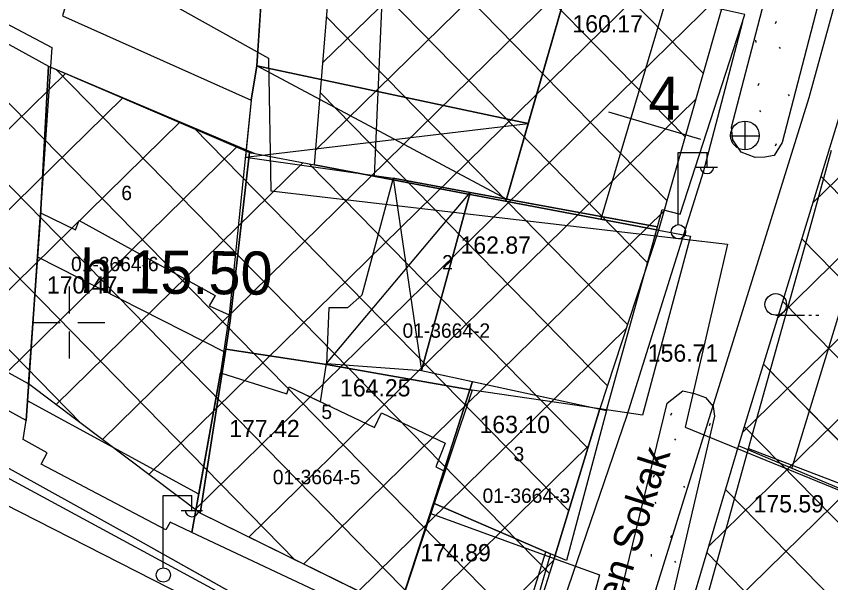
# Model space of a CAD drawing. Extents: x 419677 to 421689, y 4450851 to 4452923.
# Drawn here: x 420431.9 to 420488.6, y 4451767.6 to 4451807 of the extents above; entities that cross this region are included whole.
import ezdxf

# ---------------------------------------------------------------- set-up
doc = ezdxf.new("R2010")
doc.units = 0
for name, color, linetype in [('AA_HH', 7, 'Continuous'), ('Level 15', 7, 'Continuous'), ('Level 20', 7, 'Continuous'), ('Level 27', 7, 'Continuous'), ('Level 30', 7, 'Continuous'), ('Level 34', 7, 'Continuous'), ('Level 41', 7, 'Continuous'), ('Level 57', 7, 'Continuous'), ('Level 62', 7, 'Continuous'), ('MULKIYET SINIRI', 7, 'Continuous'), ('PARSEL KODU', 7, 'Continuous'), ('PARSEL NUMARASI', 7, 'Continuous')]:
    doc.layers.add(name, color=color, linetype=linetype)

msp = doc.modelspace()

# ---------------------------------------------------------------- linework, layer by layer
at = {"layer": 'AA_HH'}
for p, q in [((420466.005, 4451794.313), (420448.617, 4451803.598)), ((420447.821, 4451797.242), (420467.521, 4451799.58)), ((420482.618, 4451797.736), (420482.618, 4451799.736)), ((420481.598, 4451798.726), (420483.598, 4451798.726)), ((420477.966, 4451792.567), (420477.966, 4451797.567)), ((420477.966, 4451797.567), (420479.966, 4451797.567)), ((420479.966, 4451796.567), (420479.966, 4451797.567)), ((420479.206, 4451796.527), (420480.706, 4451796.527)), ((420458.11, 4451795.765), (420460.078, 4451782.397)), ((420453.464, 4451782.885), (420463.479, 4451794.775)), ((420435.535, 4451788.234), (420435.535, 4451786.359)), ((420484.752, 4451786.237), (420486.752, 4451786.237)), ((420487.052, 4451786.237), (420487.252, 4451786.237)), ((420487.552, 4451786.237), (420487.752, 4451786.237)), ((420433.035, 4451785.734), (420434.91, 4451785.734)), ((420435.535, 4451785.734), (420435.535, 4451785.734)), ((420436.16, 4451785.734), (420438.035, 4451785.734)), ((420435.535, 4451785.109), (420435.535, 4451783.234)), ((420442.095, 4451768.683), (420442.095, 4451773.683)), ((420442.095, 4451773.683), (420444.095, 4451773.683)), ((420444.095, 4451772.683), (420444.095, 4451773.683)), ((420443.335, 4451772.643), (420444.835, 4451772.643))]:
    msp.add_line(p, q, dxfattribs=at)
for points in [[(420377.429, 4451832.562), (420400.812, 4451822.209), (420415.445, 4451814.864), (420434.336, 4451804.862), (420432.542, 4451778.912), (420405.949, 4451793.533), (420389.082, 4451802.094), (420369.032, 4451810.915)], [(420437.593, 4451815.672), (420435.087, 4451807.073), (420448.23, 4451801.206), (420448.617, 4451803.598), (420449.242, 4451812.975), (420438.072, 4451817.061)], [(420449.392, 4451815.236), (420448.617, 4451803.598), (420467.521, 4451799.58), (420470.483, 4451809.871), (420467.097, 4451810.9)], [(420470.483, 4451809.871), (420466.005, 4451794.313), (420476.523, 4451792.39), (420476.84, 4451793.583), (420478.093, 4451793.263), (420482.597, 4451807.16)], [(420447.821, 4451797.242), (420458.11, 4451795.765), (420463.479, 4451794.775), (420466.005, 4451794.313), (420467.521, 4451799.58), (420448.617, 4451803.598), (420448.23, 4451801.206)], [(420458.11, 4451795.765), (420455.917, 4451787.635), (420454.92, 4451786.742), (420453.638, 4451786.747), (420453.464, 4451782.885), (420460.078, 4451782.397), (420463.479, 4451794.775)], [(420463.479, 4451794.775), (420460.078, 4451782.397), (420472.969, 4451779.603), (420476.523, 4451792.39)], [(420432.341, 4451777.589), (420432.542, 4451778.912), (420433.54, 4451793.351), (420435.99, 4451792.167), (420436.248, 4451792.825), (420445.716, 4451787.613), (420445.299, 4451786.882), (420446.689, 4451786.265), (420446.09, 4451782.23), (420444.1, 4451771.121), (420442.575, 4451771.841), (420442.282, 4451771.302), (420433.596, 4451775.859), (420434.015, 4451776.649)], [(420433.33, 4451790.308), (420446.308, 4451783.699), (420446.09, 4451782.23), (420444.577, 4451773.787), (420432.637, 4451780.286)], [(420463.624, 4451781.629), (420461.64, 4451775.413), (420460.91, 4451773.164), (420458.689, 4451766.32), (420458.109, 4451764.535), (420444.1, 4451771.121), (420444.577, 4451773.787), (420446.09, 4451782.23), (420450.707, 4451780.775), (420450.86, 4451781.24), (420453.056, 4451780.2), (420453.464, 4451782.885), (420460.078, 4451782.397)], [(420446.09, 4451782.23), (420450.707, 4451780.775), (420450.86, 4451781.24), (420456.803, 4451778.425), (420457.289, 4451779.448), (420461.726, 4451777.332), (420461.081, 4451775.688), (420461.64, 4451775.413), (420458.109, 4451764.535), (420444.1, 4451771.121)], [(420472.969, 4451779.603), (420470.186, 4451769.173), (420469.076, 4451769.632), (420468.748, 4451769.774), (420460.91, 4451773.164), (420461.64, 4451775.413), (420463.624, 4451781.629)], [(420492.844, 4451750.709), (420477.389, 4451757.316), (420482.842, 4451776.962), (420498.262, 4451771.061), (420495.146, 4451764.707), (420499.268, 4451763.035)], [(420469.076, 4451769.632), (420467.123, 4451762.945), (420467.915, 4451762.624), (420466.489, 4451758.738), (420457.492, 4451762.966), (420458.109, 4451764.535), (420460.91, 4451773.164)], [(420466.696, 4451763.174), (420468.748, 4451769.774), (420460.91, 4451773.164), (420458.689, 4451766.32)]]:
    msp.add_lwpolyline(points, close=True, dxfattribs=at)
for points in [[(420502.121, 4451738.644), (420475.545, 4451752.984), (420474.802, 4451753.43), (420474.32, 4451753.945), (420473.983, 4451754.576), (420473.554, 4451756.048), (420474.114, 4451758.984), (420475.605, 4451764.602), (420487.081, 4451801.394), (420492.592, 4451821.503)], [(420482.429, 4451806.643), (420481.208, 4451801.946), (420479.7, 4451796.192)], [(420448.23, 4451801.206), (420446.689, 4451786.265)], [(420487.385, 4451793.162), (420488.629, 4451797.727)], [(420479.7, 4451796.192), (420474.38, 4451779.246), (420466.803, 4451757.121), (420466.594, 4451756.849), (420465.948, 4451756.651), (420464.501, 4451757.021), (420451.057, 4451764.206), (420429.511, 4451775.85), (420429.453, 4451775.892), (420428.266, 4451776.833), (420427.047, 4451780.913), (420426.617, 4451781.767), (420426.174, 4451782.413)], [(420482.842, 4451776.962), (420487.385, 4451793.162)]]:
    msp.add_lwpolyline(points, dxfattribs=at)
for centre, radius in [((420482.603, 4451798.744), 1), ((420477.976, 4451792.042), 0.5), ((420484.752, 4451786.987), 0.75), ((420442.105, 4451768.159), 0.5)]:
    msp.add_circle(centre, radius, dxfattribs=at)
for centre in [(420479.966, 4451796.571), (420444.095, 4451772.687)]:
    msp.add_arc(centre, 0.474, 184.8384, 355.1464, dxfattribs=at)
at = {"layer": 'Level 15'}
msp.add_lwpolyline([(420222.223, 4451877.252), (420228.074, 4451876.266), (420248.804, 4451863.57), (420326.139, 4451846.113), (420346.529, 4451843.843), (420371.043, 4451837.282), (420436.77, 4451811.189), (420449.418, 4451804.129), (420449.587, 4451794.894), (420481.387, 4451791.18), (420478.447, 4451778.441), (420529.287, 4451757.66), (420547.217, 4451742.896), (420596.402, 4451716.716)], dxfattribs=at)
at = {"layer": 'Level 20'}
msp.add_line((420473.1, 4451800.381), (420479.506, 4451798.497), dxfattribs=at)
msp.add_line((420473.1, 4451800.381), (420479.506, 4451798.497), dxfattribs=at)
for points in [[(420456.804, 4451795.901), (420457.365, 4451808.668), (420461.545, 4451820.316), (420478.966, 4451814.498), (420472.577, 4451792.913)], [(420456.804, 4451795.901), (420457.365, 4451808.668), (420461.545, 4451820.316), (420478.966, 4451814.498), (420472.577, 4451792.913)], [(420485.866, 4451775.568), (420489.765, 4451788.304)], [(420485.866, 4451775.568), (420489.765, 4451788.304)]]:
    msp.add_lwpolyline(points, dxfattribs=at)
at = {"layer": 'Level 27'}
for points in [[(420317.356, 4451846.847), (420328.1, 4451843.82), (420354.55, 4451838.14), (420377.18, 4451831.79), (420401.91, 4451820.81), (420415.12, 4451814.04), (420434.11, 4451803.57), (420448.467, 4451797.48), (420452.626, 4451796.692), (420453.59, 4451808.296), (420454.427, 4451810.747), (420458.339, 4451822.201), (420459.578, 4451825.827)], [(420317.356, 4451846.847), (420328.1, 4451843.82), (420354.55, 4451838.14), (420377.18, 4451831.79), (420401.91, 4451820.81), (420415.12, 4451814.04), (420434.11, 4451803.57), (420448.467, 4451797.48), (420452.626, 4451796.692), (420453.59, 4451808.296), (420454.427, 4451810.747), (420458.339, 4451822.201), (420459.578, 4451825.827)], [(420317.356, 4451846.847), (420328.1, 4451843.82), (420354.55, 4451838.14), (420377.18, 4451831.79), (420401.91, 4451820.81), (420415.12, 4451814.04), (420434.11, 4451803.57), (420448.467, 4451797.48), (420452.626, 4451796.692), (420453.59, 4451808.296), (420454.427, 4451810.747), (420458.339, 4451822.201), (420459.578, 4451825.827)], [(420466.87, 4451761.554), (420444.66, 4451772.45), (420432.72, 4451781.46), (420406.94, 4451795.64), (420394.04, 4451802.23), (420369.87, 4451813.08), (420326.2, 4451827), (420313.613, 4451829.033), (420298.75, 4451831), (420283.823, 4451832.064), (420268.52, 4451834.3), (420253.88, 4451837.35), (420239.4, 4451840.6), (420216.542, 4451845.358)], [(420466.87, 4451761.554), (420444.66, 4451772.45), (420432.72, 4451781.46), (420406.94, 4451795.64), (420394.04, 4451802.23), (420369.87, 4451813.08), (420326.2, 4451827), (420313.613, 4451829.033), (420298.75, 4451831), (420283.823, 4451832.064), (420268.52, 4451834.3), (420253.88, 4451837.35), (420239.4, 4451840.6), (420217.433, 4451845.172)], [(420466.87, 4451761.554), (420444.66, 4451772.45), (420432.72, 4451781.46), (420406.94, 4451795.64), (420394.04, 4451802.23), (420369.87, 4451813.08), (420326.2, 4451827), (420313.613, 4451829.033), (420298.75, 4451831), (420283.823, 4451832.064), (420268.52, 4451834.3), (420253.88, 4451837.35), (420239.4, 4451840.6), (420217.433, 4451845.172)], [(420483.879, 4451817.686), (420483.042, 4451814.763), (420480.725, 4451806.662), (420476.575, 4451792.156), (420472.5, 4451779.71), (420469.33, 4451769.31), (420466.87, 4451761.554)], [(420483.879, 4451817.686), (420483.042, 4451814.763), (420480.725, 4451806.662), (420476.575, 4451792.156), (420472.5, 4451779.71), (420469.33, 4451769.31), (420466.87, 4451761.554)], [(420476.42, 4451757.8), (420482.207, 4451777.282), (420490.183, 4451803.338), (420493.09, 4451813.86)], [(420476.42, 4451757.8), (420482.207, 4451777.282), (420490.183, 4451803.338), (420493.09, 4451813.86)]]:
    msp.add_lwpolyline(points, dxfattribs=at)
at = {"layer": 'Level 30'}
msp.add_lwpolyline([(420450.574, 4451763.141), (420371.261, 4451803.537)], dxfattribs=at)
msp.add_lwpolyline([(420450.574, 4451763.141), (420371.261, 4451803.537)], dxfattribs=at)
at = {"layer": 'Level 34'}
for p, q in [((420436.4, 4451778.683), (420389.904, 4451826.141)), ((420436.4, 4451778.683), (420389.904, 4451826.141)), ((420479.699, 4451803.076), (420459.017, 4451824.186)), ((420479.699, 4451803.076), (420459.017, 4451824.186)), ((420451.296, 4451769.194), (420399.815, 4451821.74)), ((420451.296, 4451769.194), (420399.815, 4451821.74)), ((420453.219, 4451803.824), (420471.574, 4451821.808)), ((420453.219, 4451803.824), (420471.574, 4451821.808)), ((420452.712, 4451797.728), (420475.833, 4451820.381)), ((420452.712, 4451797.728), (420475.833, 4451820.381)), ((420478.434, 4451798.652), (420457.569, 4451819.948)), ((420478.434, 4451798.652), (420457.569, 4451819.948)), ((420437.862, 4451777.58), (420480.093, 4451818.954)), ((420437.862, 4451777.58), (420480.093, 4451818.954)), ((420441.091, 4451775.143), (420483.631, 4451816.821)), ((420441.091, 4451775.143), (420483.631, 4451816.821)), ((420462.079, 4451763.905), (420410.78, 4451816.264)), ((420462.079, 4451763.905), (420410.78, 4451816.264)), ((420477.168, 4451794.228), (420456.122, 4451815.71)), ((420477.168, 4451794.228), (420456.122, 4451815.71)), ((420475.829, 4451789.879), (420454.674, 4451811.471)), ((420475.829, 4451789.879), (420454.674, 4451811.471)), ((420467.631, 4451763.953), (420422.599, 4451809.917)), ((420467.631, 4451763.953), (420422.599, 4451809.917)), ((420487.343, 4451794.06), (420502.784, 4451809.188)), ((420487.343, 4451794.06), (420502.784, 4451809.188)), ((420444.32, 4451772.707), (420481.405, 4451809.041)), ((420444.32, 4451772.707), (420481.405, 4451809.041)), ((420474.427, 4451785.595), (420453.48, 4451806.975)), ((420474.427, 4451785.595), (420453.48, 4451806.975)), ((420484.894, 4451786.061), (420506.615, 4451807.341)), ((420484.894, 4451786.061), (420506.615, 4451807.341)), ((420482.446, 4451778.062), (420510.446, 4451805.495)), ((420482.446, 4451778.062), (420510.446, 4451805.495)), ((420480.09, 4451770.154), (420514.277, 4451803.648)), ((420480.09, 4451770.154), (420514.277, 4451803.648)), ((420420.247, 4451788.321), (420435.298, 4451803.066)), ((420420.247, 4451788.321), (420435.298, 4451803.066)), ((420469, 4451768.271), (420434.635, 4451803.347)), ((420469, 4451768.271), (420434.635, 4451803.347)), ((420477.743, 4451762.255), (420518.108, 4451801.802)), ((420477.743, 4451762.255), (420518.108, 4451801.802)), ((420423.908, 4451786.307), (420439.286, 4451801.374)), ((420423.908, 4451786.307), (420439.286, 4451801.374)), ((420448.067, 4451770.778), (420479.18, 4451801.26)), ((420448.067, 4451770.778), (420479.18, 4451801.26)), ((420473.024, 4451781.311), (420453.043, 4451801.706)), ((420473.024, 4451781.311), (420453.043, 4451801.706)), ((420427.568, 4451784.294), (420443.275, 4451799.682)), ((420427.568, 4451784.294), (420443.275, 4451799.682)), ((420470.339, 4451772.62), (420444.217, 4451799.283)), ((420470.339, 4451772.62), (420444.217, 4451799.283)), ((420431.229, 4451782.28), (420447.264, 4451797.99)), ((420431.229, 4451782.28), (420447.264, 4451797.99)), ((420434.634, 4451780.016), (420451.812, 4451796.846)), ((420434.634, 4451780.016), (420451.812, 4451796.846)), ((420471.668, 4451776.98), (420452.293, 4451796.755)), ((420471.668, 4451776.98), (420452.293, 4451796.755)), ((420504.321, 4451779.143), (420487.905, 4451795.897)), ((420504.321, 4451779.143), (420487.905, 4451795.897)), ((420451.876, 4451768.91), (420476.954, 4451793.479)), ((420451.876, 4451768.91), (420476.954, 4451793.479)), ((420502.881, 4451774.896), (420486.572, 4451791.542)), ((420502.881, 4451774.896), (420486.572, 4451791.542)), ((420501.441, 4451770.65), (420485.239, 4451787.187)), ((420501.441, 4451770.65), (420485.239, 4451787.187)), ((420455.685, 4451767.041), (420474.335, 4451785.314)), ((420455.685, 4451767.041), (420474.335, 4451785.314)), ((420509.469, 4451756.74), (420483.906, 4451782.832)), ((420545.546, 4451719.918), (420483.906, 4451782.832)), ((420503.87, 4451756.74), (420482.573, 4451778.478)), ((420532.897, 4451727.113), (420482.573, 4451778.478)), ((420459.493, 4451765.173), (420471.721, 4451777.153)), ((420459.493, 4451765.173), (420471.721, 4451777.153)), ((420498.27, 4451756.74), (420481.262, 4451774.1)), ((420519.309, 4451735.266), (420481.262, 4451774.1)), ((420492.67, 4451756.74), (420479.959, 4451769.714)), ((420507.068, 4451742.044), (420479.959, 4451769.714)), ((420463.302, 4451763.305), (420469.284, 4451769.166)), ((420463.302, 4451763.305), (420469.284, 4451769.166))]:
    msp.add_line(p, q, dxfattribs=at)
at = {"layer": 'Level 41'}
for p, q in [((420484.722, 4451806.541), (420484.793, 4451806.7)), ((420484.722, 4451806.541), (420484.793, 4451806.7)), ((420483.351, 4451805.366), (420483.369, 4451805.206)), ((420483.351, 4451805.366), (420483.369, 4451805.206)), ((420484.981, 4451804.896), (420485.051, 4451804.789)), ((420484.981, 4451804.896), (420485.051, 4451804.789)), ((420483.516, 4451802.222), (420483.586, 4451802.382)), ((420483.516, 4451802.222), (420483.586, 4451802.382)), ((420485.611, 4451801.606), (420485.682, 4451801.5)), ((420485.611, 4451801.606), (420485.682, 4451801.5)), ((420483.625, 4451800.485), (420483.696, 4451800.378)), ((420483.625, 4451800.485), (420483.696, 4451800.378)), ((420484.722, 4451798.031), (420484.793, 4451798.19)), ((420484.722, 4451798.031), (420484.793, 4451798.19)), ((420477.437, 4451779.284), (420477.508, 4451779.443)), ((420477.437, 4451779.284), (420477.508, 4451779.443)), ((420480.136, 4451778.555), (420480.208, 4451778.715)), ((420480.136, 4451778.555), (420480.208, 4451778.715)), ((420477.696, 4451777.639), (420477.766, 4451777.532)), ((420477.696, 4451777.639), (420477.766, 4451777.532)), ((420476.231, 4451774.965), (420476.301, 4451775.125)), ((420476.231, 4451774.965), (420476.301, 4451775.125)), ((420478.326, 4451774.349), (420478.397, 4451774.243)), ((420478.326, 4451774.349), (420478.397, 4451774.243)), ((420476.34, 4451773.228), (420476.411, 4451773.121)), ((420476.34, 4451773.228), (420476.411, 4451773.121)), ((420477.437, 4451770.774), (420477.508, 4451770.933)), ((420477.437, 4451770.774), (420477.508, 4451770.933)), ((420476.066, 4451769.599), (420476.084, 4451769.439)), ((420476.066, 4451769.599), (420476.084, 4451769.439)), ((420477.696, 4451769.129), (420477.766, 4451769.022)), ((420477.696, 4451769.129), (420477.766, 4451769.022))]:
    msp.add_line(p, q, dxfattribs=at)
at = {"layer": 'Level 57'}
msp.add_line((420500.947, 4451769.192), (420482.162, 4451777.134), dxfattribs=at)
msp.add_line((420500.947, 4451769.192), (420482.162, 4451777.134), dxfattribs=at)
msp.add_lwpolyline([(420476.575, 4451792.156), (420460.042, 4451795.288), (420452.626, 4451796.692)], dxfattribs=at)
msp.add_lwpolyline([(420476.575, 4451792.156), (420460.042, 4451795.288), (420452.626, 4451796.692)], dxfattribs=at)
at = {"layer": 'Level 62'}
for p, q in [((420489.062, 4451813.114), (420485.19, 4451798.263)), ((420489.062, 4451813.114), (420485.19, 4451798.263)), ((420480.495, 4451779.2), (420477.138, 4451764.854)), ((420480.495, 4451779.2), (420477.138, 4451764.854))]:
    msp.add_line(p, q, dxfattribs=at)
for points in [[(420319.996, 4451823.541), (420352.492, 4451813.795), (420362.465, 4451810.542), (420372.432, 4451806.586), (420380.374, 4451803.142), (420390.831, 4451797.967), (420399.543, 4451793.062), (420407.179, 4451788.956), (420423.795, 4451779.745), (420431.791, 4451775.347), (420440.326, 4451770.595), (420465.033, 4451756.74)], [(420319.996, 4451823.541), (420352.492, 4451813.795), (420362.465, 4451810.542), (420372.432, 4451806.586), (420380.374, 4451803.142), (420390.831, 4451797.967), (420399.543, 4451793.062), (420407.179, 4451788.956), (420423.795, 4451779.745), (420431.791, 4451775.347), (420440.326, 4451770.595), (420483.771, 4451746.233)], [(420485.19, 4451798.263), (420484.641, 4451797.349), (420483.99, 4451797.245), (420483.329, 4451797.212), (420482.343, 4451797.572), (420481.772, 4451798.438), (420481.671, 4451799.319), (420485.511, 4451814.021), (420486.207, 4451814.584), (420487.057, 4451814.575), (420487.776, 4451814.478), (420488.412, 4451814.041), (420489.062, 4451813.114)], [(420485.19, 4451798.263), (420484.641, 4451797.349), (420483.99, 4451797.245), (420483.329, 4451797.212), (420482.343, 4451797.572), (420481.772, 4451798.438), (420481.671, 4451799.319), (420485.511, 4451814.021), (420486.207, 4451814.584), (420487.057, 4451814.575), (420487.776, 4451814.478), (420488.412, 4451814.041), (420489.062, 4451813.114)], [(420477.138, 4451764.854), (420476.572, 4451764.239), (420475.939, 4451763.986), (420474.939, 4451763.996), (420474.094, 4451764.415), (420473.604, 4451765.48), (420477.194, 4451780.124), (420478.273, 4451780.963), (420479.091, 4451780.795), (420479.859, 4451780.517), (420480.392, 4451779.881), (420480.495, 4451779.2)], [(420477.138, 4451764.854), (420476.572, 4451764.239), (420475.939, 4451763.986), (420474.939, 4451763.996), (420474.094, 4451764.415), (420473.604, 4451765.48), (420477.194, 4451780.124), (420478.273, 4451780.963), (420479.091, 4451780.795), (420479.859, 4451780.517), (420480.392, 4451779.881), (420480.495, 4451779.2)]]:
    msp.add_lwpolyline(points, dxfattribs=at)
at = {"layer": 'MULKIYET SINIRI'}
for points in [[(420452.626, 4451796.692), (420453.59, 4451808.296), (420454.427, 4451810.747), (420458.339, 4451822.201), (420459.578, 4451825.827), (420466.753, 4451823.423), (420483.879, 4451817.686), (420483.042, 4451814.763), (420480.725, 4451806.662), (420476.575, 4451792.156), (420460.042, 4451795.288)], [(420452.626, 4451796.692), (420453.59, 4451808.296), (420454.427, 4451810.747), (420458.339, 4451822.201), (420459.578, 4451825.827), (420466.753, 4451823.423), (420483.879, 4451817.686), (420483.042, 4451814.763), (420480.725, 4451806.662), (420476.575, 4451792.156), (420460.042, 4451795.288)], [(420406.94, 4451795.64), (420415.12, 4451814.04), (420434.11, 4451803.57), (420433.54, 4451793.15), (420432.72, 4451781.46)], [(420406.94, 4451795.64), (420415.12, 4451814.04), (420434.11, 4451803.57), (420433.54, 4451793.15), (420432.72, 4451781.46)], [(420432.72, 4451781.46), (420433.54, 4451793.15), (420434.11, 4451803.57), (420448.1, 4451797.548), (420446.76, 4451785.85), (420446.45, 4451783.875), (420444.66, 4451772.45)], [(420432.72, 4451781.46), (420433.54, 4451793.15), (420434.11, 4451803.57), (420448.1, 4451797.548), (420446.76, 4451785.85), (420446.45, 4451783.875), (420444.66, 4451772.45)], [(420446.45, 4451783.875), (420446.76, 4451785.85), (420448.1, 4451797.548), (420448.212, 4451797.527), (420448.467, 4451797.48), (420452.626, 4451796.692), (420460.042, 4451795.288), (420476.575, 4451792.156), (420478.807, 4451791.733), (420475.465, 4451779.27), (420472.5, 4451779.71), (420463.6, 4451781.03), (420453.46, 4451782.8)], [(420446.45, 4451783.875), (420446.76, 4451785.85), (420448.1, 4451797.548), (420448.212, 4451797.527), (420448.467, 4451797.48), (420452.626, 4451796.692), (420460.042, 4451795.288), (420476.575, 4451792.156), (420478.807, 4451791.733), (420475.465, 4451779.27), (420472.5, 4451779.71), (420463.6, 4451781.03), (420453.46, 4451782.8)], [(420444.66, 4451772.45), (420446.45, 4451783.875), (420453.46, 4451782.8), (420463.6, 4451781.03), (420460.736, 4451772.428), (420458.486, 4451765.667)], [(420444.66, 4451772.45), (420446.45, 4451783.875), (420453.46, 4451782.8), (420463.6, 4451781.03), (420460.736, 4451772.428), (420458.486, 4451765.667)], [(420469.33, 4451769.31), (420472.5, 4451779.71), (420463.6, 4451781.03), (420460.736, 4451772.428)], [(420469.33, 4451769.31), (420472.5, 4451779.71), (420463.6, 4451781.03), (420460.736, 4451772.428)], [(420456.416, 4451759.549), (420457.57, 4451763), (420458.486, 4451765.667), (420460.736, 4451772.428), (420469.33, 4451769.31), (420472.487, 4451768.164), (420468.427, 4451753.02)]]:
    msp.add_lwpolyline(points, close=True, dxfattribs=at)
msp.add_lwpolyline([(420461.583, 4451756.74), (420456.416, 4451759.549), (420457.57, 4451763), (420458.486, 4451765.667), (420460.736, 4451772.428), (420469.33, 4451769.31), (420472.487, 4451768.164), (420469.424, 4451756.74)], dxfattribs=at)

# ---------------------------------------------------------------- texts
at = {"layer": 'AA_HH'}
for s, p in [('160.17', (420470.589, 4451805.914)), ('162.87', (420462.798, 4451790.519)), ('170.47', (420433.993, 4451787.745)), ('164.25', (420454.406, 4451780.583)), ('163.10', (420464.119, 4451778.035)), ('177.42', (420446.691, 4451777.749)), ('175.59', (420483.203, 4451772.512)), ('174.89', (420460.003, 4451769.109))]:
    msp.add_text(s, height=1.2, dxfattribs=at).set_placement(p)
for s, height, rotation, p in [('156.71 ', 1.2, 359.9981, (420475.838, 4451783)), ('Güven Sokak', 2, 72.2301, (420472.538, 4451761.367))]:
    msp.add_text(s, height=height, rotation=rotation, dxfattribs=at).set_placement(p)
at = {"layer": 'Level 20'}
msp.add_text('4', height=3, rotation=359.4141, dxfattribs=at).set_placement((420475.863, 4451799.855))
msp.add_text('4', height=3, rotation=359.4141, dxfattribs=at).set_placement((420475.863, 4451799.855))
at = {"layer": 'Level 30'}
msp.add_text('h:15.50', height=3, rotation=359.4141, dxfattribs=at).set_placement((420436.311, 4451787.795))
msp.add_text('h:15.50', height=3, rotation=359.4141, dxfattribs=at).set_placement((420436.311, 4451787.795))
at = {"layer": 'PARSEL KODU'}
for s, p in [('01-3664-6', (420435.676, 4451789.297)), ('01-3664-6', (420435.676, 4451789.297)), ('01-3664-2', (420458.762, 4451784.667)), ('01-3664-2', (420458.762, 4451784.667)), ('01-3664-5', (420449.73, 4451774.472)), ('01-3664-5', (420449.73, 4451774.472)), ('01-3664-3', (420464.337, 4451773.177)), ('01-3664-3', (420464.337, 4451773.177))]:
    msp.add_text(s, height=1, dxfattribs=at).set_placement(p)
at = {"layer": 'PARSEL NUMARASI'}
for s, p in [('6', (420439.179, 4451794.248)), ('6', (420439.179, 4451794.248)), ('2', (420461.52, 4451789.418)), ('2', (420461.52, 4451789.418)), ('5', (420453.108, 4451779.013)), ('5', (420453.108, 4451779.013)), ('3', (420466.49, 4451776.083)), ('3', (420466.49, 4451776.083))]:
    msp.add_text(s, height=1, dxfattribs=at).set_placement(p)

doc.saveas('drawing.dxf')
